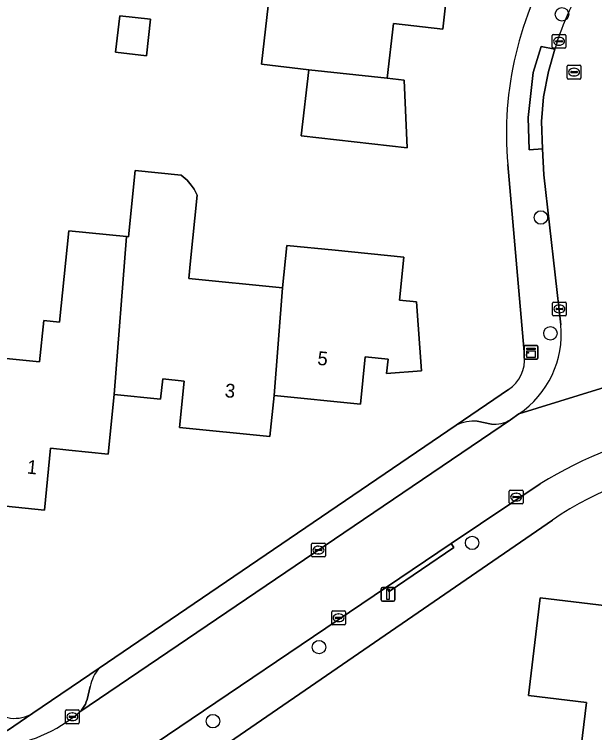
# Model space of a CAD drawing. Extents: x 162396 to 163643, y 386452 to 387406.
# Drawn here: x 162947.6 to 162989.7, y 386536.9 to 386589 of the extents above; entities that cross this region are included whole.
import ezdxf

# ---------------------------------------------------------------- set-up
doc = ezdxf.new("R2010")
doc.units = 0
for name, color, linetype in [('IMGEO_Boom', 7, 'Continuous'), ('IMGEO_Erf', 7, 'Continuous'), ('IMGEO_Groenvoorziening', 7, 'Continuous'), ('IMGEO_Kast', 7, 'Continuous'), ('IMGEO_Kolk', 7, 'Continuous'), ('IMGEO_Lichtmast', 7, 'Continuous'), ('IMGEO_Pand', 7, 'Continuous'), ('IMGEO_Pand_nummerreeks', 7, 'Continuous'), ('IMGEO_Parkeervlak_open', 7, 'Continuous'), ('IMGEO_Rijbaan_lokaal_open', 7, 'Continuous'), ('IMGEO_Rioolput', 7, 'Continuous'), ('IMGEO_Voetpad_open', 7, 'Continuous')]:
    doc.layers.add(name, color=color, linetype=linetype)

msp = doc.modelspace()

# ---------------------------------------------------------------- linework, layer by layer
at = {"layer": 'IMGEO_Boom'}
for centre in [(162987.307, 386589.03), (162985.781, 386574.289), (162986.473, 386565.885), (162980.795, 386550.678), (162969.697, 386543.115), (162962.005, 386537.745)]:
    msp.add_circle(centre, 0.489, dxfattribs=at)
at = {"layer": 'IMGEO_Erf'}
for points in [[(162979.134, 386592.085), (162978.667, 386587.962), (162975.09, 386588.368), (162974.641, 386584.395), (162975.858, 386584.257), (162976.095, 386579.343), (162968.413, 386580.213), (162968.957, 386585.013), (162965.516, 386585.402), (162966.289, 386592.218)], [(162947.019, 386564.058), (162949.438, 386563.815), (162949.74, 386566.819), (162950.889, 386566.703), (162951.555, 386573.318), (162955.735, 386572.897), (162955.886, 386572.881), (162956.37, 386577.69), (162959.704, 386577.355), (162960.125, 386577.003), (162960.42, 386576.626), (162960.65, 386576.337), (162960.856, 386575.907), (162960.377, 386571.144), (162960.248, 386569.862), (162967.058, 386569.177), (162967.368, 386572.262), (162970.86, 386571.911), (162975.834, 386571.41), (162975.52, 386568.292), (162976.769, 386568.166), (162977.122, 386563.16), (162974.596, 386562.964), (162974.702, 386564.014), (162973.044, 386564.18), (162972.699, 386560.752), (162966.436, 386561.382), (162966.136, 386558.393), (162959.575, 386559.052), (162959.914, 386562.424), (162958.361, 386562.581), (162958.213, 386561.106), (162954.845, 386561.445), (162954.411, 386557.117), (162951.55, 386557.406), (162950.235, 386557.539), (162949.784, 386553.051), (162947, 386553.331)], [(162984.592, 386564.243), (162983.377, 386578.134)], [(162948.953, 386538.319), (162953.76, 386541.592), (162979.633, 386559.214), (162983.432, 386561.801)], [(162986.613, 386552.337), (162956.568, 386531.651), (162956.419, 386531.52)], [(162988.339, 386532.909), (162989.079, 386539.091), (162984.88, 386539.594), (162985.731, 386546.698), (162992.373, 386545.903)]]:
    msp.add_lwpolyline(points, dxfattribs=at)
msp.add_lwpolyline([(162957.185, 386586.02), (162954.945, 386586.274), (162955.246, 386588.926), (162957.486, 386588.671)], close=True, dxfattribs=at)
for centre, radius, start, end in [((163008.512, 386580.334), 25.231, 148.3699, 185.0018), ((162981.934, 386564.009), 2.669, 304.1585, 5.0241), ((162999.707, 386533.256), 23.142, 94.5488, 124.46), ((162947.632, 386540.472), 2.526, 224.7446, 301.5264)]:
    msp.add_arc(centre, radius, start, end, dxfattribs=at)
at = {"layer": 'IMGEO_Groenvoorziening'}
msp.add_lwpolyline([(162947.08, 386537.042), (162947.123, 386537.071), (162948.953, 386538.319)], dxfattribs=at)
msp.add_arc((162947.632, 386540.472), 2.526, 224.7446, 301.5264, dxfattribs=at)
at = {"layer": 'IMGEO_Kast'}
for p, q in [((162984.567, 386564.082), (162984.567, 386564.923)), ((162984.567, 386564.923), (162984.567, 386564.082)), ((162984.642, 386565.007), (162985.483, 386565.007)), ((162985.483, 386565.007), (162984.642, 386565.007)), ((162985.567, 386564.932), (162985.567, 386564.091)), ((162985.567, 386564.091), (162985.567, 386564.932)), ((162985.492, 386564.007), (162984.651, 386564.007)), ((162984.651, 386564.007), (162985.492, 386564.007))]:
    msp.add_line(p, q, dxfattribs=at)
for points in [[(162984.762, 386564.797), (162985.362, 386564.797), (162985.362, 386564.712), (162984.762, 386564.712), (162984.762, 386564.797)], [(162984.762, 386564.622), (162985.362, 386564.622), (162985.362, 386564.133), (162984.762, 386564.133), (162984.762, 386564.622)]]:
    msp.add_lwpolyline(points, dxfattribs=at)
msp.add_circle((162984.846, 386564.471), 0.0377, dxfattribs=at)
for centre, start, end in [((162984.645, 386564.929), 92.4484, 184.2845), ((162984.645, 386564.929), 92.4484, 184.2845), ((162985.489, 386564.929), 2.4484, 94.2845), ((162985.489, 386564.929), 2.4484, 94.2845), ((162984.645, 386564.085), 182.4484, 274.2845), ((162984.645, 386564.085), 182.4484, 274.2845), ((162985.489, 386564.085), 272.4484, 4.2845), ((162985.489, 386564.085), 272.4484, 4.2845)]:
    msp.add_arc(centre, 0.0779, start, end, dxfattribs=at)
at = {"layer": 'IMGEO_Kolk'}
for p, q in [((162986.673, 386587.571), (162987.525, 386587.571)), ((162986.598, 386586.645), (162986.598, 386587.497)), ((162986.857, 386587.065), (162986.857, 386587.077)), ((162986.9, 386587.114), (162987.298, 386587.114)), ((162987.086, 386587.351), (162987.111, 386587.351)), ((162987.341, 386587.077), (162987.341, 386587.065)), ((162987.599, 386587.497), (162987.599, 386586.645)), ((162987.525, 386586.571), (162986.673, 386586.571)), ((162987.295, 386587.028), (162986.897, 386587.028)), ((162987.109, 386586.791), (162987.084, 386586.791)), ((162986.624, 386567.227), (162986.624, 386568.079)), ((162986.699, 386568.153), (162987.551, 386568.153)), ((162987.112, 386567.933), (162987.137, 386567.933)), ((162987.625, 386568.079), (162987.625, 386567.227)), ((162986.883, 386567.647), (162986.883, 386567.659)), ((162987.321, 386567.61), (162986.923, 386567.61)), ((162986.926, 386567.696), (162987.324, 386567.696)), ((162987.135, 386567.373), (162987.11, 386567.373)), ((162987.367, 386567.659), (162987.367, 386567.647)), ((162987.551, 386567.153), (162986.699, 386567.153)), ((162983.489, 386553.577), (162983.489, 386554.429)), ((162983.564, 386554.503), (162984.416, 386554.503)), ((162983.977, 386554.283), (162984.002, 386554.283)), ((162984.49, 386554.429), (162984.49, 386553.577)), ((162983.748, 386553.997), (162983.748, 386554.009)), ((162984.186, 386553.96), (162983.788, 386553.96)), ((162983.791, 386554.046), (162984.189, 386554.046)), ((162984, 386553.723), (162983.975, 386553.723)), ((162984.232, 386554.009), (162984.232, 386553.997)), ((162984.416, 386553.503), (162983.564, 386553.503)), ((162969.156, 386549.732), (162969.156, 386550.584)), ((162969.231, 386550.658), (162970.083, 386550.658)), ((162970.157, 386550.584), (162970.157, 386549.732)), ((162969.415, 386550.152), (162969.415, 386550.164)), ((162969.853, 386550.115), (162969.455, 386550.115)), ((162969.458, 386550.201), (162969.856, 386550.201)), ((162969.644, 386550.438), (162969.669, 386550.438)), ((162969.899, 386550.164), (162969.899, 386550.152)), ((162970.083, 386549.658), (162969.231, 386549.658)), ((162969.667, 386549.878), (162969.642, 386549.878)), ((162970.616, 386544.816), (162970.616, 386545.668)), ((162970.691, 386545.742), (162971.543, 386545.742)), ((162971.104, 386545.522), (162971.129, 386545.522)), ((162971.617, 386545.668), (162971.617, 386544.816)), ((162970.875, 386545.236), (162970.875, 386545.248)), ((162971.313, 386545.199), (162970.915, 386545.199)), ((162970.918, 386545.285), (162971.316, 386545.285)), ((162971.127, 386544.962), (162971.102, 386544.962)), ((162971.359, 386545.248), (162971.359, 386545.236)), ((162971.543, 386544.742), (162970.691, 386544.742)), ((162951.388, 386538.561), (162952.24, 386538.561)), ((162951.313, 386537.635), (162951.313, 386538.487)), ((162951.572, 386538.055), (162951.572, 386538.067)), ((162951.615, 386538.104), (162952.013, 386538.104)), ((162951.801, 386538.341), (162951.826, 386538.341)), ((162952.056, 386538.067), (162952.056, 386538.055)), ((162952.314, 386538.487), (162952.314, 386537.635)), ((162952.24, 386537.561), (162951.388, 386537.561)), ((162952.01, 386538.018), (162951.612, 386538.018)), ((162951.824, 386537.781), (162951.799, 386537.781))]:
    msp.add_line(p, q, dxfattribs=at)
for points in [[(162986.673, 386587.571), (162987.525, 386587.571)], [(162986.598, 386586.645), (162986.598, 386587.497)], [(162987.599, 386587.497), (162987.599, 386586.645)], [(162987.525, 386586.571), (162986.673, 386586.571)], [(162986.624, 386567.227), (162986.624, 386568.079)], [(162986.699, 386568.153), (162987.551, 386568.153)], [(162987.625, 386568.079), (162987.625, 386567.227)], [(162987.551, 386567.153), (162986.699, 386567.153)], [(162983.489, 386553.577), (162983.489, 386554.429)], [(162983.564, 386554.503), (162984.416, 386554.503)], [(162984.49, 386554.429), (162984.49, 386553.577)], [(162984.416, 386553.503), (162983.564, 386553.503)], [(162969.156, 386549.732), (162969.156, 386550.584)], [(162969.231, 386550.658), (162970.083, 386550.658)], [(162970.157, 386550.584), (162970.157, 386549.732)], [(162970.083, 386549.658), (162969.231, 386549.658)], [(162970.616, 386544.816), (162970.616, 386545.668)], [(162970.691, 386545.742), (162971.543, 386545.742)], [(162971.617, 386545.668), (162971.617, 386544.816)], [(162971.543, 386544.742), (162970.691, 386544.742)], [(162951.388, 386538.561), (162952.24, 386538.561)], [(162951.313, 386537.635), (162951.313, 386538.487)], [(162952.314, 386538.487), (162952.314, 386537.635)], [(162952.24, 386537.561), (162951.388, 386537.561)]]:
    msp.add_lwpolyline(points, dxfattribs=at)
for centre, radius, start, end in [((162986.675, 386587.495), 0.0765, 91.552, 178.448), ((162986.675, 386587.495), 0.0765, 91.552, 178.448), ((162987.523, 386587.495), 0.0765, 1.552, 88.448), ((162987.523, 386587.495), 0.0765, 1.552, 88.448), ((162986.897, 386587.074), 0.0403, 85.8775, 175.7526), ((162986.894, 386587.064), 0.0366, 178.938, 274.7102), ((162987.298, 386587.071), 0.043, 264.8664, 352.4533), ((162987.302, 386587.076), 0.0386, 1.7309, 96.639), ((162986.675, 386586.647), 0.0765, 181.552, 268.448), ((162986.675, 386586.647), 0.0765, 181.552, 268.448), ((162987.523, 386586.647), 0.0765, 271.552, 358.448), ((162987.523, 386586.647), 0.0765, 271.552, 358.448), ((162986.701, 386568.077), 0.0765, 91.552, 178.448), ((162986.701, 386568.077), 0.0765, 91.552, 178.448), ((162987.549, 386568.077), 0.0765, 1.552, 88.448), ((162987.549, 386568.077), 0.0765, 1.552, 88.448), ((162986.701, 386567.229), 0.0765, 181.552, 268.448), ((162986.701, 386567.229), 0.0765, 181.552, 268.448), ((162986.923, 386567.656), 0.0403, 85.8775, 175.7526), ((162986.92, 386567.646), 0.0366, 178.938, 274.7102), ((162987.324, 386567.653), 0.043, 264.8664, 352.4533), ((162987.328, 386567.658), 0.0386, 1.7309, 96.639), ((162987.549, 386567.229), 0.0765, 271.552, 358.448), ((162987.549, 386567.229), 0.0765, 271.552, 358.448), ((162983.566, 386554.427), 0.0765, 91.552, 178.448), ((162983.566, 386554.427), 0.0765, 91.552, 178.448), ((162984.414, 386554.427), 0.0765, 1.552, 88.448), ((162984.414, 386554.427), 0.0765, 1.552, 88.448), ((162983.788, 386554.006), 0.0403, 85.8775, 175.7526), ((162983.785, 386553.996), 0.0366, 178.938, 274.7102), ((162984.189, 386554.003), 0.043, 264.8664, 352.4533), ((162984.193, 386554.008), 0.0386, 1.7309, 96.639), ((162983.566, 386553.579), 0.0765, 181.552, 268.448), ((162983.566, 386553.579), 0.0765, 181.552, 268.448), ((162984.414, 386553.579), 0.0765, 271.552, 358.448), ((162984.414, 386553.579), 0.0765, 271.552, 358.448), ((162969.233, 386550.582), 0.0765, 91.552, 178.448), ((162969.233, 386550.582), 0.0765, 91.552, 178.448), ((162970.081, 386550.582), 0.0765, 1.552, 88.448), ((162970.081, 386550.582), 0.0765, 1.552, 88.448), ((162969.455, 386550.161), 0.0403, 85.8775, 175.7526), ((162969.452, 386550.151), 0.0366, 178.938, 274.7102), ((162969.856, 386550.158), 0.043, 264.8664, 352.4533), ((162969.86, 386550.163), 0.0386, 1.7309, 96.639), ((162969.233, 386549.734), 0.0765, 181.552, 268.448), ((162969.233, 386549.734), 0.0765, 181.552, 268.448), ((162970.081, 386549.734), 0.0765, 271.552, 358.448), ((162970.081, 386549.734), 0.0765, 271.552, 358.448), ((162970.693, 386545.666), 0.0765, 91.552, 178.448), ((162970.693, 386545.666), 0.0765, 91.552, 178.448), ((162971.541, 386545.666), 0.0765, 1.552, 88.448), ((162971.541, 386545.666), 0.0765, 1.552, 88.448), ((162970.693, 386544.818), 0.0765, 181.552, 268.448), ((162970.693, 386544.818), 0.0765, 181.552, 268.448), ((162970.915, 386545.245), 0.0403, 85.8775, 175.7526), ((162970.912, 386545.235), 0.0366, 178.938, 274.7102), ((162971.316, 386545.242), 0.043, 264.8664, 352.4533), ((162971.32, 386545.247), 0.0386, 1.7309, 96.639), ((162971.541, 386544.818), 0.0765, 271.552, 358.448), ((162971.541, 386544.818), 0.0765, 271.552, 358.448), ((162951.39, 386538.485), 0.0765, 91.552, 178.448), ((162951.39, 386538.485), 0.0765, 91.552, 178.448), ((162952.238, 386538.485), 0.0765, 1.552, 88.448), ((162952.238, 386538.485), 0.0765, 1.552, 88.448), ((162951.612, 386538.064), 0.0403, 85.8775, 175.7526), ((162951.609, 386538.054), 0.0366, 178.938, 274.7102), ((162952.013, 386538.061), 0.043, 264.8664, 352.4533), ((162952.017, 386538.066), 0.0386, 1.7309, 96.639), ((162951.39, 386537.637), 0.0765, 181.552, 268.448), ((162951.39, 386537.637), 0.0765, 181.552, 268.448), ((162952.238, 386537.637), 0.0765, 271.552, 358.448), ((162952.238, 386537.637), 0.0765, 271.552, 358.448)]:
    msp.add_arc(centre, radius, start, end, dxfattribs=at)
for centre, major_axis, ratio, start_param, end_param in [((162987.085, 386587.071), (-0.387, 0.002), 0.722429, 4.712389, 7.853982), ((162987.11, 386587.071), (-0.39, 0.002), 0.717154, 1.570796, 4.712389), ((162987.111, 386567.653), (-0.387, 0.002), 0.722429, 4.712389, 7.853982), ((162987.136, 386567.653), (-0.39, 0.002), 0.717154, 1.570796, 4.712389), ((162983.976, 386554.003), (-0.387, 0.002), 0.722429, 4.712389, 7.853982), ((162984.001, 386554.003), (-0.39, 0.002), 0.717154, 1.570796, 4.712389), ((162969.643, 386550.158), (-0.387, 0.002), 0.722429, 4.712389, 7.853982), ((162969.668, 386550.158), (-0.39, 0.002), 0.717154, 1.570796, 4.712389), ((162971.103, 386545.242), (-0.387, 0.002), 0.722429, 4.712389, 7.853982), ((162971.128, 386545.242), (-0.39, 0.002), 0.717154, 1.570796, 4.712389), ((162951.8, 386538.061), (-0.387, 0.002), 0.722429, 4.712389, 7.853982), ((162951.825, 386538.061), (-0.39, 0.002), 0.717154, 1.570796, 4.712389)]:
    msp.add_ellipse(centre, major_axis=major_axis, ratio=ratio, start_param=start_param, end_param=end_param, dxfattribs=at)
at = {"layer": 'IMGEO_Lichtmast'}
for p, q in [((162974.301, 386547.448), (162975.091, 386547.448)), ((162975.091, 386547.448), (162974.301, 386547.448)), ((162974.201, 386546.548), (162974.201, 386547.348)), ((162974.201, 386547.348), (162974.201, 386546.548)), ((162975.191, 386547.348), (162975.191, 386546.548)), ((162975.191, 386546.548), (162975.191, 386547.348)), ((162975.091, 386546.448), (162974.301, 386546.448)), ((162974.301, 386546.448), (162975.091, 386546.448))]:
    msp.add_line(p, q, dxfattribs=at)
msp.add_lwpolyline([(162974.621, 386547.323), (162974.771, 386547.323), (162974.771, 386546.573), (162974.621, 386546.573), (162974.621, 386547.323)], dxfattribs=at)
for centre, start, end in [((162974.301, 386547.348), 90, 180), ((162974.301, 386547.348), 90, 180), ((162975.091, 386547.348), 0, 90), ((162975.091, 386547.348), 360, 90), ((162974.301, 386546.548), 180, 270), ((162974.301, 386546.548), 180, 270), ((162975.091, 386546.548), 270, 0), ((162975.091, 386546.548), 270, 0)]:
    msp.add_arc(centre, 0.1, start, end, dxfattribs=at)
at = {"layer": 'IMGEO_Pand'}
for points in [[(162979.134, 386592.085), (162980.996, 386591.874), (162981.331, 386594.829), (162970.808, 386596.022), (162969.798, 386596.136), (162969.315, 386591.875), (162966.289, 386592.218), (162965.516, 386585.402), (162968.957, 386585.013), (162974.641, 386584.395), (162975.09, 386588.368), (162978.667, 386587.962)], [(162954.945, 386586.274), (162957.185, 386586.02), (162957.486, 386588.671), (162955.246, 386588.926)], [(162974.641, 386584.395), (162968.957, 386585.013), (162968.413, 386580.213), (162976.095, 386579.343), (162975.858, 386584.257)], [(162967.058, 386569.177), (162960.248, 386569.862), (162960.377, 386571.144), (162960.856, 386575.907), (162960.65, 386576.337), (162960.42, 386576.626), (162960.125, 386577.003), (162959.704, 386577.355), (162956.37, 386577.69), (162955.886, 386572.881), (162955.735, 386572.897), (162954.845, 386561.445), (162958.213, 386561.106), (162958.361, 386562.581), (162959.914, 386562.424), (162959.575, 386559.052), (162966.136, 386558.393), (162966.436, 386561.382)], [(162951.55, 386557.406), (162954.411, 386557.117), (162954.845, 386561.445), (162955.735, 386572.897), (162951.555, 386573.318), (162950.889, 386566.703), (162949.74, 386566.819), (162949.438, 386563.815), (162947.019, 386564.058), (162946.902, 386562.896), (162943.37, 386563.251), (162942.495, 386556.654), (162942.099, 386552.717), (162946.89, 386552.235), (162947, 386553.331), (162949.784, 386553.051), (162950.235, 386557.539)], [(162966.436, 386561.382), (162972.699, 386560.752), (162973.044, 386564.18), (162974.702, 386564.014), (162974.596, 386562.964), (162977.122, 386563.16), (162976.769, 386568.166), (162975.52, 386568.292), (162975.834, 386571.41), (162970.86, 386571.911), (162967.368, 386572.262), (162967.058, 386569.177)], [(163001.714, 386546.47), (162999.218, 386546.769), (162999.151, 386546.208), (162994.732, 386546.737), (162994.506, 386544.853), (162992.279, 386545.12), (162992.373, 386545.903), (162985.731, 386546.698), (162984.88, 386539.594), (162989.079, 386539.091), (162988.339, 386532.909), (162988.714, 386532.864), (162988.786, 386533.463), (162993.071, 386532.95), (162993.003, 386532.376), (162993.342, 386532.335), (162993.138, 386530.633), (162997.227, 386530.143), (162997.774, 386534.71), (162998.472, 386540.537), (163001.052, 386540.228), (163001.321, 386542.76)]]:
    msp.add_lwpolyline(points, close=True, dxfattribs=at)
at = {"layer": 'IMGEO_Parkeervlak_open'}
for points in [[(162953.111, 386540.26), (162952.879, 386539.318), (162952.876, 386539.308), (162952.822, 386539.143), (162952.754, 386538.984), (162952.671, 386538.831), (162952.575, 386538.687), (162952.467, 386538.551), (162952.347, 386538.426), (162983.567, 386559.613)], [(162982.189, 386559.3), (162981.159, 386559.506)], [(162979.633, 386559.214), (162953.76, 386541.592)]]:
    msp.add_lwpolyline(points, dxfattribs=at)
for centre, radius, start, end in [((162980.96, 386556.41), 3.102, 86.3304, 115.3348), ((162982.441, 386561.38), 2.095, 263.0882, 302.5059), ((162955.736, 386539.805), 2.664, 137.8741, 170.1718)]:
    msp.add_arc(centre, radius, start, end, dxfattribs=at)
at = {"layer": 'IMGEO_Rijbaan_lokaal_open'}
for points in [[(162986.792, 386586.51), (162986.345, 386584.869), (162985.979, 386583.049), (162985.823, 386581.259), (162985.89, 386579.268), (162986.002, 386577.374), (162987.233, 386566.49)], [(163138.278, 386575.331), (163135.627, 386575.115), (163090.964, 386571.703), (163090.794, 386571.688), (163081.567, 386570.85), (163000.058, 386564.345), (162999.956, 386564.347), (162997.394, 386564.134), (162984.188, 386560.035), (162983.567, 386559.613), (162952.347, 386538.426)], [(162984.188, 386560.035), (162997.394, 386564.134)], [(162953.159, 386532.714), (162956.926, 386535.522), (162974.583, 386547.456), (162979.274, 386550.644), (162985.729, 386554.969)]]:
    msp.add_lwpolyline(points, dxfattribs=at)
for centre, radius, start, end in [((163009.002, 386579.745), 23.218, 148.3818, 163.0597), ((162980.242, 386565.842), 7.021, 304.1974, 5.2936), ((163002.493, 386527.535), 32.151, 101.4911, 121.4273), ((162945.377, 386546.492), 10.66, 275.62, 310.8308)]:
    msp.add_arc(centre, radius, start, end, dxfattribs=at)
at = {"layer": 'IMGEO_Rioolput'}
for p, q in [((162987.687, 386584.41), (162987.687, 386585.262)), ((162987.762, 386585.336), (162988.614, 386585.336)), ((162988.175, 386585.116), (162988.2, 386585.116)), ((162988.688, 386585.262), (162988.688, 386584.41)), ((162987.946, 386584.83), (162987.946, 386584.842)), ((162988.384, 386584.793), (162987.986, 386584.793)), ((162987.989, 386584.879), (162988.387, 386584.879)), ((162988.198, 386584.556), (162988.173, 386584.556)), ((162988.43, 386584.842), (162988.43, 386584.83)), ((162988.614, 386584.336), (162987.762, 386584.336))]:
    msp.add_line(p, q, dxfattribs=at)
for points in [[(162987.687, 386584.41), (162987.687, 386585.262)], [(162987.762, 386585.336), (162988.614, 386585.336)], [(162988.688, 386585.262), (162988.688, 386584.41)], [(162988.614, 386584.336), (162987.762, 386584.336)]]:
    msp.add_lwpolyline(points, dxfattribs=at)
for centre, radius, start, end in [((162987.764, 386585.26), 0.0765, 91.552, 178.448), ((162987.764, 386585.26), 0.0765, 91.552, 178.448), ((162988.612, 386585.26), 0.0765, 1.552, 88.448), ((162988.612, 386585.26), 0.0765, 1.552, 88.448), ((162987.986, 386584.839), 0.0403, 85.8775, 175.7526), ((162987.983, 386584.829), 0.0366, 178.938, 274.7102), ((162988.387, 386584.836), 0.043, 264.8664, 352.4533), ((162988.391, 386584.841), 0.0386, 1.7309, 96.639), ((162987.764, 386584.412), 0.0765, 181.552, 268.448), ((162987.764, 386584.412), 0.0765, 181.552, 268.448), ((162988.612, 386584.412), 0.0765, 271.552, 358.448), ((162988.612, 386584.412), 0.0765, 271.552, 358.448)]:
    msp.add_arc(centre, radius, start, end, dxfattribs=at)
for centre, major_axis, ratio, start_param, end_param in [((162988.174, 386584.836), (-0.387, 0.002), 0.722429, 4.712389, 7.853982), ((162988.199, 386584.836), (-0.39, 0.002), 0.717154, 1.570796, 4.712389)]:
    msp.add_ellipse(centre, major_axis=major_axis, ratio=ratio, start_param=start_param, end_param=end_param, dxfattribs=at)
at = {"layer": 'IMGEO_Voetpad_open'}
for points in [[(162986.345, 386584.869), (162986.792, 386586.51), (162985.806, 386586.689), (162985.233, 386584.802), (162984.861, 386581.535), (162984.942, 386579.186), (162985.89, 386579.268), (162985.823, 386581.259), (162985.979, 386583.049)], [(162979.481, 386550.332), (162979.274, 386550.644), (162974.583, 386547.456), (162974.793, 386547.141)]]:
    msp.add_lwpolyline(points, close=True, dxfattribs=at)
for points in [[(162987.233, 386566.49), (162986.002, 386577.374), (162985.89, 386579.268), (162984.942, 386579.186), (162984.861, 386581.535), (162985.233, 386584.802), (162985.806, 386586.689), (162986.792, 386586.51)], [(162983.377, 386578.134), (162984.592, 386564.243)], [(162983.432, 386561.801), (162979.633, 386559.214)], [(162983.567, 386559.613), (162984.188, 386560.035)], [(162981.159, 386559.506), (162982.189, 386559.3)], [(162985.729, 386554.969), (162979.274, 386550.644), (162979.481, 386550.332), (162974.793, 386547.141), (162974.583, 386547.456), (162956.926, 386535.522), (162953.159, 386532.714)], [(162951.589, 386530.964), (162952.643, 386528.96), (162956.419, 386531.52), (162956.568, 386531.651), (162986.613, 386552.337)], [(162953.76, 386541.592), (162948.953, 386538.319), (162947.123, 386537.071), (162947.08, 386537.042)], [(162952.347, 386538.426), (162952.467, 386538.551), (162952.575, 386538.687), (162952.671, 386538.831), (162952.754, 386538.984), (162952.822, 386539.143), (162952.876, 386539.308), (162952.879, 386539.318), (162953.111, 386540.26)]]:
    msp.add_lwpolyline(points, dxfattribs=at)
for centre, radius, start, end in [((163008.512, 386580.334), 25.231, 148.3699, 185.0018), ((163009.002, 386579.745), 23.218, 148.3818, 163.0597), ((162980.242, 386565.842), 7.021, 304.1974, 5.2936), ((162981.934, 386564.009), 2.669, 304.1585, 5.0241), ((162980.96, 386556.41), 3.102, 86.3304, 115.3348), ((162982.441, 386561.38), 2.095, 263.0882, 302.5059), ((163002.493, 386527.535), 32.151, 101.4911, 121.4273), ((162999.707, 386533.256), 23.142, 94.5488, 124.46), ((162955.736, 386539.805), 2.664, 137.8741, 170.1718), ((162945.377, 386546.492), 10.66, 275.62, 310.8308)]:
    msp.add_arc(centre, radius, start, end, dxfattribs=at)

# ---------------------------------------------------------------- texts
at = {"layer": 'IMGEO_Pand_nummerreeks'}
for s, rotation, p in [('5', 354.2559, (162969.546, 386563.601)), ('3', 354.2643, (162962.833, 386561.257)), ('1', 354.2568, (162948.483, 386555.714))]:
    msp.add_text(s, height=1, rotation=rotation, dxfattribs=at).set_placement(p)

doc.saveas('drawing.dxf')
